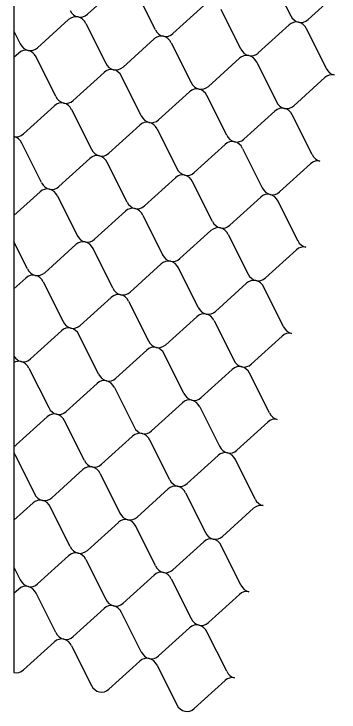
# Model space of a CAD drawing. Extents: x 638850 to 644908, y 297188 to 298900.
# Drawn here: x 640435.4 to 640460.6, y 297806.4 to 297860.4 of the extents above; entities that cross this region are included whole.
import ezdxf

# ---------------------------------------------------------------- set-up
doc = ezdxf.new("R2010")
doc.units = 0
doc.layers.add('3', color=7, linetype='Continuous')
doc.layers.add('5', color=7, linetype='Continuous')

msp = doc.modelspace()

# ---------------------------------------------------------------- linework, layer by layer
at = {"layer": '3'}
msp.add_line((640435.433, 298016.795), (640435.433, 297809.412), dxfattribs=at)
at = {"layer": '5'}
for p, q in [((640455.334, 297863.3), (640456.868, 297860.236)), ((640443.523, 297862.515), (640441.122, 297860.341)), ((640446.396, 297859.148), (640444.862, 297862.212)), ((640458.207, 297859.933), (640460.609, 297862.107)), ((640450.137, 297861.019), (640447.736, 297858.845)), ((640453.01, 297857.652), (640451.476, 297860.716)), ((640437.264, 297857.757), (640439.665, 297859.931)), ((640441.004, 297859.628), (640442.538, 297856.564)), ((640456.75, 297859.523), (640454.349, 297857.349)), ((640435.433, 297859.041), (640435.925, 297858.06)), ((640459.624, 297856.156), (640458.09, 297859.22)), ((640443.878, 297856.261), (640446.279, 297858.435)), ((640447.618, 297858.132), (640449.152, 297855.068)), ((640435.807, 297857.347), (640435.433, 297857.009)), ((640438.68, 297853.98), (640437.146, 297857.044)), ((640450.491, 297854.765), (640452.892, 297856.939)), ((640454.232, 297856.637), (640455.766, 297853.572)), ((640442.421, 297855.851), (640440.02, 297853.677)), ((640445.294, 297852.484), (640443.76, 297855.548)), ((640457.105, 297853.27), (640459.506, 297855.444)), ((640449.034, 297854.356), (640446.633, 297852.181)), ((640451.908, 297850.989), (640450.374, 297854.053)), ((640436.161, 297851.093), (640438.563, 297853.267)), ((640439.902, 297852.965), (640441.436, 297849.9)), ((640455.648, 297852.86), (640453.247, 297850.686)), ((640458.522, 297849.493), (640456.987, 297852.557)), ((640442.775, 297849.598), (640445.176, 297851.772)), ((640446.515, 297851.469), (640448.05, 297848.405)), ((640437.578, 297847.317), (640436.044, 297850.381)), ((640449.389, 297848.102), (640451.79, 297850.276)), ((640453.129, 297849.973), (640454.664, 297846.909)), ((640441.318, 297849.188), (640438.917, 297847.014)), ((640444.192, 297845.821), (640442.657, 297848.885)), ((640456.003, 297846.606), (640458.404, 297848.78)), ((640447.932, 297847.692), (640445.531, 297845.518)), ((640450.806, 297844.325), (640449.271, 297847.389)), ((640435.433, 297844.768), (640437.46, 297846.604)), ((640438.799, 297846.301), (640440.334, 297843.237)), ((640454.546, 297846.196), (640452.145, 297844.022)), ((640457.42, 297842.829), (640455.885, 297845.893)), ((640441.673, 297842.934), (640444.074, 297845.108)), ((640445.413, 297844.805), (640446.948, 297841.741)), ((640448.287, 297841.438), (640450.688, 297843.612)), ((640452.027, 297843.31), (640453.561, 297840.245)), ((640436.476, 297840.653), (640435.433, 297842.735)), ((640440.216, 297842.524), (640437.815, 297840.35)), ((640443.09, 297839.157), (640441.555, 297842.221)), ((640454.901, 297839.943), (640457.302, 297842.117)), ((640446.83, 297841.029), (640444.429, 297838.854)), ((640449.703, 297837.662), (640448.169, 297840.726)), ((640435.433, 297839.103), (640436.358, 297839.94)), ((640437.697, 297839.638), (640439.232, 297836.573)), ((640453.444, 297839.533), (640451.043, 297837.359)), ((640456.317, 297836.166), (640454.783, 297839.23)), ((640440.571, 297836.271), (640442.972, 297838.445)), ((640444.311, 297838.142), (640445.845, 297835.078)), ((640447.184, 297834.775), (640449.586, 297836.949)), ((640450.925, 297836.646), (640452.459, 297833.582)), ((640439.114, 297835.861), (640436.713, 297833.687)), ((640441.987, 297832.494), (640440.453, 297835.558)), ((640453.798, 297833.279), (640456.199, 297835.453)), ((640445.727, 297834.365), (640443.326, 297832.191)), ((640448.601, 297830.998), (640447.067, 297834.062)), ((640436.595, 297832.974), (640438.129, 297829.91)), ((640452.341, 297832.869), (640449.94, 297830.695)), ((640455.215, 297829.502), (640453.68, 297832.566)), ((640439.468, 297829.607), (640441.869, 297831.781)), ((640443.209, 297831.478), (640444.743, 297828.414)), ((640446.082, 297828.111), (640448.483, 297830.285)), ((640449.822, 297829.983), (640451.357, 297826.919)), ((640438.011, 297829.197), (640435.61, 297827.023)), ((640440.885, 297825.83), (640439.351, 297828.895)), ((640452.696, 297826.616), (640455.097, 297828.79)), ((640444.625, 297827.702), (640442.224, 297825.528)), ((640447.499, 297824.335), (640445.964, 297827.399)), ((640435.492, 297826.311), (640437.027, 297823.247)), ((640451.239, 297826.206), (640448.838, 297824.032)), ((640454.113, 297822.839), (640452.578, 297825.903)), ((640438.366, 297822.944), (640440.767, 297825.118)), ((640442.106, 297824.815), (640443.641, 297821.751)), ((640444.98, 297821.448), (640447.381, 297823.622)), ((640448.72, 297823.319), (640450.255, 297820.255)), ((640436.909, 297822.534), (640435.433, 297821.197)), ((640439.783, 297819.167), (640438.248, 297822.231)), ((640451.594, 297819.952), (640453.995, 297822.126)), ((640443.523, 297821.038), (640441.122, 297818.864)), ((640446.397, 297817.671), (640444.862, 297820.735)), ((640450.137, 297819.542), (640447.736, 297817.368)), ((640453.01, 297816.175), (640451.476, 297819.24)), ((640437.264, 297816.28), (640439.665, 297818.454)), ((640441.004, 297818.151), (640442.538, 297815.087)), ((640435.433, 297817.564), (640435.925, 297816.583)), ((640443.878, 297814.784), (640446.279, 297816.959)), ((640447.618, 297816.656), (640449.152, 297813.592)), ((640435.807, 297815.87), (640435.433, 297815.532)), ((640438.68, 297812.503), (640437.146, 297815.568)), ((640450.491, 297813.289), (640452.892, 297815.463)), ((640442.421, 297814.375), (640440.02, 297812.201)), ((640445.294, 297811.008), (640443.76, 297814.072)), ((640449.034, 297812.879), (640446.633, 297810.705)), ((640451.908, 297809.512), (640450.374, 297812.576)), ((640436.161, 297809.617), (640438.563, 297811.791)), ((640439.902, 297811.488), (640441.436, 297808.424)), ((640442.775, 297808.121), (640445.176, 297810.295)), ((640446.515, 297809.992), (640448.05, 297806.928)), ((640449.389, 297806.625), (640451.79, 297808.799))]:
    msp.add_line(p, q, dxfattribs=at)
for centre, start_param, end_param in [((640440.552, 297861.095), 1.977779, 2.8688), ((640440.235, 297859.177), 6.010393, 6.901414), ((640440.552, 297861.095), 2.8688, 3.759822), ((640440.235, 297859.177), 5.119372, 6.010393), ((640457.638, 297860.687), 1.977779, 2.8688), ((640457.32, 297858.769), 6.010393, 6.901414), ((640457.638, 297860.687), 2.8688, 3.759822), ((640457.32, 297858.769), 5.119372, 6.010393), ((640447.166, 297859.599), 1.977779, 2.8688), ((640446.848, 297857.681), 6.010393, 6.901414), ((640447.166, 297859.599), 2.8688, 3.759822), ((640446.848, 297857.681), 5.119372, 6.010393), ((640436.694, 297858.511), 1.977779, 2.8688), ((640436.377, 297856.593), 6.010393, 6.901414), ((640436.694, 297858.511), 2.8688, 3.759822), ((640436.377, 297856.593), 5.119372, 6.010393), ((640453.78, 297858.103), 1.977779, 2.8688), ((640453.78, 297858.103), 2.8688, 3.759822), ((640453.462, 297856.185), 6.010393, 6.901414), ((640453.462, 297856.185), 5.119372, 6.010393), ((640443.308, 297857.015), 1.977779, 2.8688), ((640443.308, 297857.015), 2.8688, 3.759822), ((640442.99, 297855.097), 6.010393, 6.901414), ((640442.99, 297855.097), 5.119372, 6.010393), ((640460.076, 297854.69), 6.010393, 6.901414), ((640460.393, 297856.607), 1.977779, 2.8688), ((640449.604, 297853.601), 6.010393, 6.901414), ((640449.922, 297855.519), 1.977779, 2.8688), ((640449.922, 297855.519), 2.8688, 3.759822), ((640449.604, 297853.601), 5.119372, 6.010393), ((640439.132, 297852.513), 6.010393, 6.901414), ((640439.45, 297854.431), 1.977779, 2.8688), ((640439.45, 297854.431), 2.8688, 3.759822), ((640456.535, 297854.024), 1.977779, 2.8688), ((640439.132, 297852.513), 5.119372, 6.010393), ((640456.218, 297852.106), 6.010393, 6.901414), ((640456.535, 297854.024), 2.8688, 3.759822), ((640456.218, 297852.106), 5.119372, 6.010393), ((640446.063, 297852.935), 1.977779, 2.8688), ((640445.746, 297851.018), 6.010393, 6.901414), ((640446.063, 297852.935), 2.8688, 3.759822), ((640445.746, 297851.018), 5.119372, 6.010393), ((640435.592, 297851.847), 2.8688, 3.759822), ((640435.274, 297849.93), 5.119372, 6.010393), ((640452.677, 297851.44), 1.977779, 2.8688), ((640452.36, 297849.522), 6.010393, 6.901414), ((640452.677, 297851.44), 2.8688, 3.759822), ((640452.36, 297849.522), 5.119372, 6.010393), ((640442.205, 297850.352), 1.977779, 2.8688), ((640441.888, 297848.434), 6.010393, 6.901414), ((640442.205, 297850.352), 2.8688, 3.759822), ((640441.888, 297848.434), 5.119372, 6.010393), ((640459.291, 297849.944), 1.977779, 2.8688), ((640458.974, 297848.026), 6.010393, 6.901414), ((640448.819, 297848.856), 1.977779, 2.8688), ((640448.819, 297848.856), 2.8688, 3.759822), ((640448.502, 297846.938), 6.010393, 6.901414), ((640448.502, 297846.938), 5.119372, 6.010393), ((640438.347, 297847.768), 1.977779, 2.8688), ((640438.347, 297847.768), 2.8688, 3.759822), ((640438.03, 297845.85), 6.010393, 6.901414), ((640438.03, 297845.85), 5.119372, 6.010393), ((640455.116, 297845.442), 6.010393, 6.901414), ((640455.433, 297847.36), 1.977779, 2.8688), ((640455.433, 297847.36), 2.8688, 3.759822), ((640455.116, 297845.442), 5.119372, 6.010393), ((640444.961, 297846.272), 1.977779, 2.8688), ((640444.961, 297846.272), 2.8688, 3.759822), ((640444.644, 297844.354), 6.010393, 6.901414), ((640444.644, 297844.354), 5.119372, 6.010393), ((640451.575, 297844.776), 1.977779, 2.8688), ((640451.258, 297842.858), 6.010393, 6.901414), ((640451.575, 297844.776), 2.8688, 3.759822), ((640451.258, 297842.858), 5.119372, 6.010393), ((640441.103, 297843.688), 1.977779, 2.8688), ((640440.786, 297841.77), 6.010393, 6.901414), ((640441.103, 297843.688), 2.8688, 3.759822), ((640440.786, 297841.77), 5.119372, 6.010393), ((640458.189, 297843.281), 1.977779, 2.8688), ((640457.872, 297841.363), 6.010393, 6.901414), ((640447.717, 297842.192), 1.977779, 2.8688), ((640447.4, 297840.275), 6.010393, 6.901414), ((640447.717, 297842.192), 2.8688, 3.759822), ((640447.4, 297840.275), 5.119372, 6.010393), ((640437.245, 297841.104), 1.977779, 2.8688), ((640436.928, 297839.186), 6.010393, 6.901414), ((640437.245, 297841.104), 2.8688, 3.759822), ((640436.928, 297839.186), 5.119372, 6.010393), ((640454.331, 297840.697), 1.977779, 2.8688), ((640454.013, 297838.779), 6.010393, 6.901414), ((640454.331, 297840.697), 2.8688, 3.759822), ((640454.013, 297838.779), 5.119372, 6.010393), ((640443.859, 297839.609), 1.977779, 2.8688), ((640443.542, 297837.691), 6.010393, 6.901414), ((640443.859, 297839.609), 2.8688, 3.759822), ((640443.542, 297837.691), 5.119372, 6.010393), ((640450.473, 297838.113), 1.977779, 2.8688), ((640450.473, 297838.113), 2.8688, 3.759822), ((640450.155, 297836.195), 6.010393, 6.901414), ((640450.155, 297836.195), 5.119372, 6.010393), ((640440.001, 297837.025), 1.977779, 2.8688), ((640440.001, 297837.025), 2.8688, 3.759822), ((640439.684, 297835.107), 6.010393, 6.901414), ((640439.684, 297835.107), 5.119372, 6.010393), ((640456.769, 297834.699), 6.010393, 6.901414), ((640457.086, 297836.617), 1.977779, 2.8688), ((640446.297, 297833.611), 6.010393, 6.901414), ((640446.615, 297835.529), 1.977779, 2.8688), ((640446.615, 297835.529), 2.8688, 3.759822), ((640446.297, 297833.611), 5.119372, 6.010393), ((640436.143, 297834.441), 2.106104, 2.8688), ((640435.825, 297832.523), 6.010393, 6.657191), ((640436.143, 297834.441), 2.8688, 3.759822), ((640453.228, 297834.033), 1.977779, 2.8688), ((640435.825, 297832.523), 5.119372, 6.010393), ((640452.911, 297832.115), 6.010393, 6.901414), ((640453.228, 297834.033), 2.8688, 3.759822), ((640452.911, 297832.115), 5.119372, 6.010393), ((640442.757, 297832.945), 1.977779, 2.8688), ((640442.439, 297831.027), 6.010393, 6.901414), ((640442.757, 297832.945), 2.8688, 3.759822), ((640442.439, 297831.027), 5.119372, 6.010393), ((640449.37, 297831.449), 1.977779, 2.8688), ((640449.053, 297829.531), 6.010393, 6.901414), ((640449.37, 297831.449), 2.8688, 3.759822), ((640449.053, 297829.531), 5.119372, 6.010393), ((640438.899, 297830.361), 1.977779, 2.8688), ((640438.581, 297828.443), 6.010393, 6.901414), ((640438.899, 297830.361), 2.8688, 3.759822), ((640438.581, 297828.443), 5.119372, 6.010393), ((640455.984, 297829.954), 1.977779, 2.8688), ((640455.667, 297828.036), 6.010393, 6.901414), ((640445.512, 297828.865), 1.977779, 2.8688), ((640445.512, 297828.865), 2.8688, 3.759822), ((640445.195, 297826.948), 6.010393, 6.901414), ((640445.195, 297826.948), 5.119372, 6.010393), ((640435.04, 297827.777), 3.516012, 3.759822), ((640452.126, 297827.37), 1.977779, 2.8688), ((640452.126, 297827.37), 2.8688, 3.759822), ((640434.723, 297825.859), 5.119372, 5.247066), ((640451.809, 297825.452), 6.010393, 6.901414), ((640451.809, 297825.452), 5.119372, 6.010393), ((640441.654, 297826.282), 1.977779, 2.8688), ((640441.654, 297826.282), 2.8688, 3.759822), ((640441.337, 297824.364), 6.010393, 6.901414), ((640441.337, 297824.364), 5.119372, 6.010393), ((640448.268, 297824.786), 1.977779, 2.8688), ((640447.951, 297822.868), 6.010393, 6.901414), ((640448.268, 297824.786), 2.8688, 3.759822), ((640447.951, 297822.868), 5.119372, 6.010393), ((640437.796, 297823.698), 1.977779, 2.8688), ((640437.479, 297821.78), 6.010393, 6.901414), ((640437.796, 297823.698), 2.8688, 3.759822), ((640437.479, 297821.78), 5.119372, 6.010393), ((640454.882, 297823.29), 1.977779, 2.8688), ((640454.565, 297821.372), 6.010393, 6.901414), ((640444.41, 297822.202), 1.977779, 2.8688), ((640444.093, 297820.284), 6.010393, 6.901414), ((640444.41, 297822.202), 2.8688, 3.759822), ((640444.093, 297820.284), 5.119372, 6.010393), ((640451.024, 297820.706), 1.977779, 2.8688), ((640450.707, 297818.788), 6.010393, 6.901414), ((640451.024, 297820.706), 2.8688, 3.759822), ((640450.707, 297818.788), 5.119372, 6.010393), ((640440.552, 297819.618), 1.977779, 2.8688), ((640440.235, 297817.7), 6.010393, 6.901414), ((640440.552, 297819.618), 2.8688, 3.759822), ((640440.235, 297817.7), 5.119372, 6.010393), ((640447.166, 297818.122), 1.977779, 2.8688), ((640447.166, 297818.122), 2.8688, 3.759822), ((640446.849, 297816.204), 6.010393, 6.901414), ((640446.849, 297816.204), 5.119372, 6.010393), ((640436.694, 297817.034), 1.977779, 2.8688), ((640436.694, 297817.034), 2.8688, 3.759822), ((640436.377, 297815.116), 6.010393, 6.901414), ((640436.377, 297815.116), 5.119372, 6.010393), ((640453.462, 297814.709), 6.010393, 6.901414), ((640453.78, 297816.627), 1.977779, 2.8688), ((640442.99, 297813.621), 6.010393, 6.901414), ((640443.308, 297815.538), 1.977779, 2.8688), ((640443.308, 297815.538), 2.8688, 3.759822), ((640442.99, 297813.621), 5.119372, 6.010393), ((640449.922, 297814.043), 1.977779, 2.8688), ((640449.604, 297812.125), 6.010393, 6.901414), ((640449.922, 297814.043), 2.8688, 3.759822), ((640449.604, 297812.125), 5.119372, 6.010393), ((640439.45, 297812.955), 1.977779, 2.8688), ((640439.132, 297811.037), 6.010393, 6.901414), ((640439.45, 297812.955), 2.8688, 3.759822), ((640439.132, 297811.037), 5.119372, 6.010393), ((640446.063, 297811.459), 1.977779, 2.8688), ((640445.746, 297809.541), 6.010393, 6.901414), ((640446.063, 297811.459), 2.8688, 3.759822), ((640445.746, 297809.541), 5.119372, 6.010393), ((640435.592, 297810.371), 2.8688, 3.759822), ((640452.677, 297809.963), 1.977779, 2.8688), ((640452.36, 297808.045), 6.010393, 6.901414), ((640442.205, 297808.875), 1.977779, 2.8688), ((640442.205, 297808.875), 2.8688, 3.759822), ((640448.819, 297807.379), 1.977779, 2.8688), ((640448.819, 297807.379), 2.8688, 3.759822)]:
    msp.add_ellipse(centre, major_axis=(-0.079, 0.976), ratio=0.893529, start_param=start_param, end_param=end_param, dxfattribs=at)

doc.saveas('drawing.dxf')
